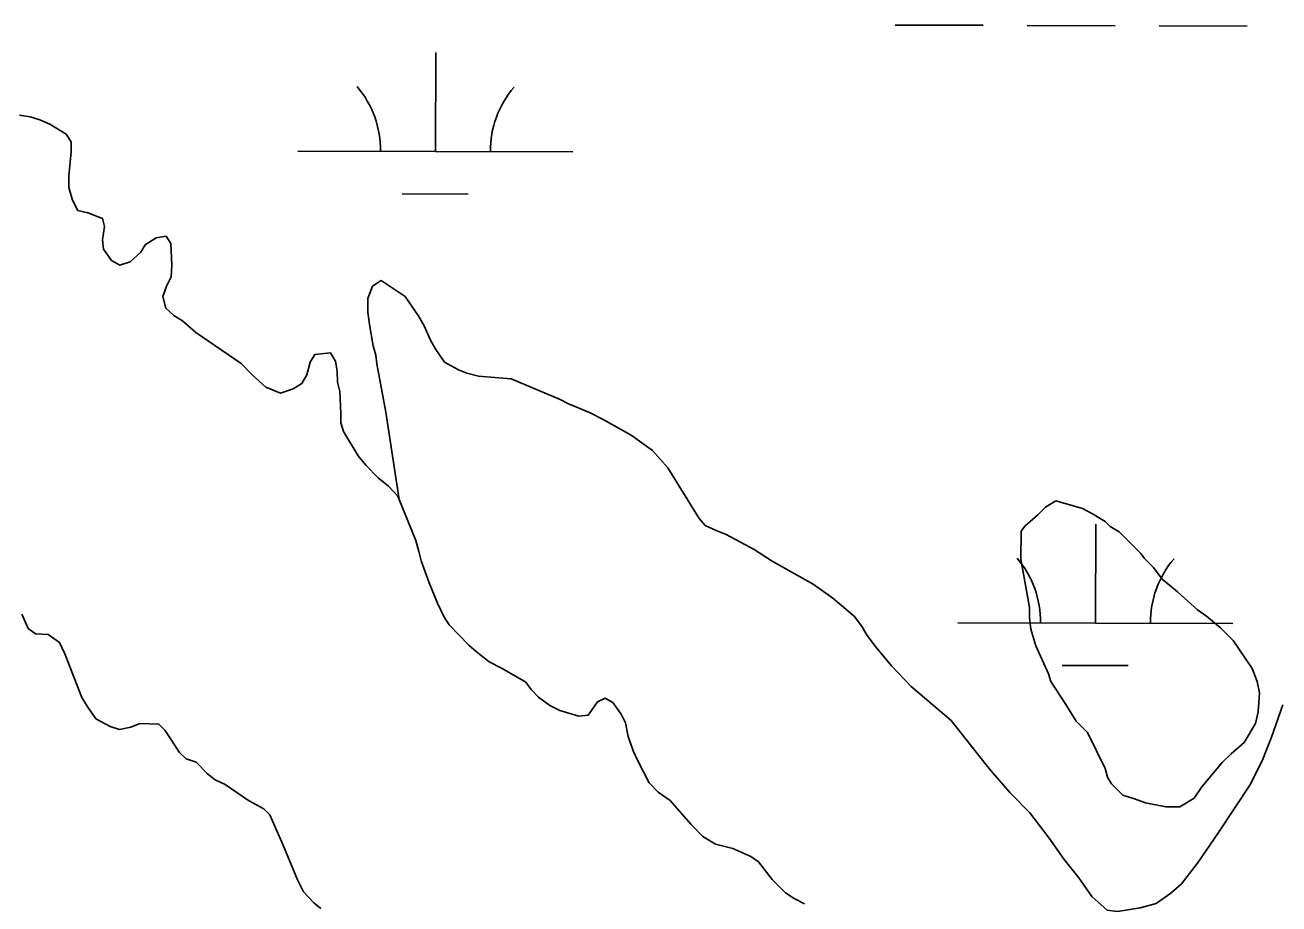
# Model space of a CAD drawing. Extents: x 3161665 to 3199565, y 885729 to 911164.
# Drawn here: x 3172689.3 to 3173145.2, y 907066.8 to 907386.3 of the extents above; entities that cross this region are included whole.
import ezdxf

# ---------------------------------------------------------------- set-up
doc = ezdxf.new("R2010")
doc.units = 0
for name, color, linetype in [('V-SITE-VEGE', 7, 'Continuous'), ('V-TOPO-SHOR', 7, 'Continuous'), ('V-WETL-SWMP', 7, 'Continuous')]:
    doc.layers.add(name, color=color, linetype=linetype)

msp = doc.modelspace()

# ---------------------------------------------------------------- linework, layer by layer
at = {"layer": 'V-SITE-VEGE'}
for p, q in [((3172691.12, 907352.91), (3172687.33, 907353.53)), ((3172694.71, 907351.89), (3172691.12, 907352.91)), ((3172698.29, 907350.28), (3172694.71, 907351.89)), ((3172704.26, 907346.65), (3172698.29, 907350.28)), ((3172706.04, 907343.85), (3172704.26, 907346.65)), ((3172705.17, 907331.48), (3172706.02, 907340.26)), ((3172706.02, 907340.26), (3172706.04, 907343.85)), ((3172705.15, 907327.29), (3172705.17, 907331.48)), ((3172706.52, 907322.69), (3172705.15, 907327.29)), ((3172708.49, 907318.89), (3172706.52, 907322.69)), ((3172712.08, 907318.07), (3172708.49, 907318.89)), ((3172717.46, 907316.04), (3172712.08, 907318.07)), ((3172717.41, 907308.26), (3172718.24, 907313.05)), ((3172718.24, 907313.05), (3172717.46, 907316.04)), ((3172736.98, 907308.95), (3172732.97, 907306.38)), ((3172740.57, 907309.53), (3172736.98, 907308.95)), ((3172742.35, 907306.92), (3172740.57, 907309.53)), ((3172717.79, 907304.86), (3172717.41, 907308.26)), ((3172720.76, 907300.66), (3172717.79, 907304.86)), ((3172731.36, 907303.79), (3172727.55, 907300.22)), ((3172732.97, 907306.38), (3172731.36, 907303.79)), ((3172742.71, 907299.14), (3172742.35, 907306.92)), ((3172723.75, 907299.05), (3172720.76, 907300.66)), ((3172727.55, 907300.22), (3172723.75, 907299.05)), ((3172740.67, 907291.37), (3172742.48, 907294.75)), ((3172742.48, 907294.75), (3172742.71, 907299.14)), ((3172739.45, 907287.58), (3172740.67, 907291.37)), ((3172740.43, 907283.39), (3172739.45, 907287.58)), ((3172743.4, 907280.77), (3172740.43, 907283.39)), ((3172746.58, 907278.76), (3172743.4, 907280.77)), ((3172751.35, 907274.54), (3172746.58, 907278.76)), ((3172767.85, 907263.28), (3172751.35, 907274.54)), ((3172772.02, 907259.06), (3172767.85, 907263.28)), ((3172793, 907263.73), (3172791.78, 907259.15)), ((3172794.62, 907266.52), (3172793, 907263.73)), ((3172800.4, 907267.09), (3172794.62, 907266.52)), ((3172802.18, 907264.08), (3172800.4, 907267.09)), ((3172802.76, 907260.49), (3172802.18, 907264.08)), ((3172776.79, 907254.64), (3172772.02, 907259.06)), ((3172791.78, 907259.15), (3172789.97, 907255.97)), ((3172802.94, 907256.49), (3172802.76, 907260.49)), ((3172782.17, 907252.42), (3172776.79, 907254.64)), ((3172786.76, 907253.99), (3172782.17, 907252.42)), ((3172789.97, 907255.97), (3172786.76, 907253.99)), ((3172803.72, 907253.1), (3172802.94, 907256.49)), ((3172804.07, 907245.11), (3172803.72, 907253.1)), ((3172804.06, 907241.72), (3172804.07, 907245.11)), ((3172805.04, 907238.52), (3172804.06, 907241.72)), ((3172810.38, 907229.71), (3172805.04, 907238.52)), ((3172813.15, 907226.31), (3172810.38, 907229.71)), ((3172817.71, 907221.69), (3172813.15, 907226.31)), ((3172821.49, 907218.67), (3172817.71, 907221.69)), ((3172824.86, 907215.06), (3172821.49, 907218.67)), ((3172825.34, 907213.75), (3172824.86, 907215.06)), ((3172831.36, 907198.86), (3172825.34, 907213.75)), ((3173064.05, 907213.35), (3173060.33, 907211.05)), ((3173073.75, 907210.51), (3173064.05, 907213.35)), ((3173057.54, 907208.29), (3173052.89, 907204.15)), ((3173060.33, 907211.05), (3173057.54, 907208.29)), ((3173077.45, 907208.64), (3173073.75, 907210.51)), ((3173082.06, 907205.84), (3173077.45, 907208.64)), ((3173052.89, 907204.15), (3173051.49, 907202.3)), ((3173083.9, 907203.98), (3173082.06, 907205.84)), ((3173087.13, 907202.11), (3173083.9, 907203.98)), ((3172832.53, 907194.86), (3172831.36, 907198.86)), ((3173051.49, 907202.3), (3173051.43, 907192.12)), ((3173094.96, 907194.19), (3173087.13, 907202.11)), ((3172833.31, 907191.46), (3172832.53, 907194.86)), ((3172836.26, 907183.47), (3172833.31, 907191.46)), ((3173051.43, 907192.12), (3173054.57, 907174.51)), ((3173096.33, 907192.34), (3173094.96, 907194.19)), ((3173099.56, 907189.08), (3173096.33, 907192.34)), ((3173102.77, 907184.89), (3173099.56, 907189.08)), ((3172839.21, 907176.07), (3172836.26, 907183.47)), ((3173108.3, 907180.23), (3173102.77, 907184.89)), ((3172841.58, 907171.26), (3172839.21, 907176.07)), ((3173115.67, 907173.71), (3173108.3, 907180.23)), ((3172688.12, 907172.12), (3172690.48, 907166.92)), ((3173054.57, 907174.51), (3173054.55, 907170.81)), ((3173118.9, 907171.38), (3173115.67, 907173.71)), ((3172843.56, 907168.26), (3172841.58, 907171.26)), ((3172850.7, 907160.83), (3172843.56, 907168.26)), ((3173054.55, 907170.81), (3173054.99, 907166.64)), ((3173123.97, 907167.18), (3173118.9, 907171.38)), ((3173128.57, 907162.53), (3173123.97, 907167.18)), ((3172690.48, 907166.92), (3172693.07, 907164.91)), ((3172693.07, 907164.91), (3172697.65, 907164.68)), ((3172697.65, 907164.68), (3172701.83, 907161.86)), ((3173054.99, 907166.64), (3173056.81, 907160.61)), ((3173135.46, 907152.31), (3173128.57, 907162.53)), ((3172701.83, 907161.86), (3172703.8, 907157.66)), ((3172853.48, 907158.42), (3172850.7, 907160.83)), ((3172858.06, 907154.81), (3172853.48, 907158.42)), ((3173056.81, 907160.61), (3173061.38, 907150.41)), ((3172703.8, 907157.66), (3172709.9, 907141.86)), ((3172862.83, 907152.38), (3172858.06, 907154.81)), ((3172871.38, 907147.35), (3172862.83, 907152.38)), ((3173061.38, 907150.41), (3173062.29, 907147.62)), ((3173137.28, 907147.67), (3173135.46, 907152.31)), ((3172873.36, 907144.74), (3172871.38, 907147.35)), ((3172875.95, 907141.93), (3172873.36, 907144.74)), ((3173062.29, 907147.62), (3173067.8, 907139.26)), ((3173138.19, 907143.5), (3173137.28, 907147.67)), ((3172709.9, 907141.86), (3172711.88, 907138.66)), ((3172880.12, 907138.92), (3172875.95, 907141.93)), ((3172897.49, 907140.22), (3172894.07, 907135.45)), ((3172900.29, 907141.6), (3172897.49, 907140.22)), ((3172903.08, 907139.99), (3172900.29, 907141.6)), ((3172906.04, 907135.78), (3172903.08, 907139.99)), ((3173137.68, 907136.56), (3173138.19, 907143.5)), ((3172711.88, 907138.66), (3172715.05, 907134.05)), ((3172883.7, 907137.1), (3172880.12, 907138.92)), ((3172890.67, 907135.07), (3172883.7, 907137.1)), ((3172894.07, 907135.45), (3172890.67, 907135.07)), ((3172907.62, 907132.58), (3172906.04, 907135.78)), ((3173067.8, 907139.26), (3173071.47, 907133.22)), ((3173136.73, 907132.4), (3173137.68, 907136.56)), ((3172715.05, 907134.05), (3172720.22, 907131.23)), ((3172720.22, 907131.23), (3172723.61, 907130.21)), ((3172723.61, 907130.21), (3172727.8, 907130.99)), ((3172727.8, 907130.99), (3172731, 907132.36)), ((3172731, 907132.36), (3172737.99, 907132.12)), ((3172737.99, 907132.12), (3172740.17, 907129.92)), ((3172908.59, 907127.58), (3172907.62, 907132.58)), ((3173071.47, 907133.22), (3173075.61, 907129.03)), ((3173132.53, 907125.48), (3173136.73, 907132.4)), ((3172740.17, 907129.92), (3172742.35, 907126.71)), ((3172742.35, 907126.71), (3172745.31, 907121.91)), ((3172910.36, 907122.38), (3172908.59, 907127.58)), ((3173075.61, 907129.03), (3173082.02, 907116.03)), ((3172745.31, 907121.91), (3172747.9, 907119.5)), ((3172911.94, 907118.98), (3172910.36, 907122.38)), ((3173127.88, 907121.33), (3173132.53, 907125.48)), ((3172747.9, 907119.5), (3172751.48, 907118.28)), ((3172751.48, 907118.28), (3172755.65, 907114.06)), ((3172916.28, 907110.78), (3172911.94, 907118.98)), ((3173117.16, 907109.36), (3173124.62, 907118.12)), ((3173124.62, 907118.12), (3173127.88, 907121.33)), ((3172755.65, 907114.06), (3172758.43, 907111.85)), ((3173082.02, 907116.03), (3173082.93, 907112.79)), ((3173082.93, 907112.79), (3173084.3, 907110.47)), ((3172758.43, 907111.85), (3172762.01, 907110.24)), ((3172762.01, 907110.24), (3172770.56, 907104.4)), ((3172919.46, 907107.37), (3172916.28, 907110.78)), ((3173084.3, 907110.47), (3173088.45, 907106.28)), ((3173114.37, 907105.21), (3173117.16, 907109.36)), ((3172770.56, 907104.4), (3172776.13, 907101.38)), ((3172923.83, 907104.35), (3172919.46, 907107.37)), ((3172931.37, 907095.72), (3172923.83, 907104.35)), ((3173088.45, 907106.28), (3173093.07, 907104.87)), ((3173093.07, 907104.87), (3173096.76, 907103.46)), ((3173096.76, 907103.46), (3173104.16, 907102.02)), ((3173109.25, 907102), (3173114.37, 907105.21)), ((3172776.13, 907101.38), (3172778.32, 907099.17)), ((3172778.32, 907099.17), (3172783.44, 907087.57)), ((3173104.16, 907102.02), (3173109.25, 907102)), ((3172935.73, 907091.31), (3172931.37, 907095.72)), ((3172940.31, 907088.49), (3172935.73, 907091.31)), ((3172783.44, 907087.57), (3172788.36, 907075.57)), ((3172946.68, 907086.86), (3172940.31, 907088.49)), ((3172953.25, 907084.03), (3172946.68, 907086.86)), ((3172956.04, 907082.02), (3172953.25, 907084.03)), ((3172960.99, 907075.6), (3172956.04, 907082.02)), ((3172788.36, 907075.57), (3172790.53, 907071.16)), ((3172965.75, 907070.79), (3172960.99, 907075.6)), ((3172790.53, 907071.16), (3172794.3, 907067.15)), ((3172794.3, 907067.15), (3172796.89, 907065.14)), ((3172968.94, 907068.77), (3172965.75, 907070.79)), ((3172972.72, 907066.76), (3172968.94, 907068.77))]:
    msp.add_line(p, q, dxfattribs=at)
at = {"layer": 'V-TOPO-SHOR'}
for points in [[(3172825.34, 907213.75), (3172824.86, 907215.06), (3172821.49, 907218.67), (3172817.71, 907221.69), (3172813.15, 907226.3), (3172810.37, 907229.71), (3172805.04, 907238.52), (3172804.06, 907241.72), (3172804.07, 907245.11), (3172803.72, 907253.1), (3172802.94, 907256.49), (3172802.76, 907260.49), (3172802.18, 907264.08), (3172800.4, 907267.09), (3172794.62, 907266.52), (3172793, 907263.73), (3172791.78, 907259.15), (3172789.97, 907255.97), (3172786.76, 907253.99), (3172782.16, 907252.42), (3172776.79, 907254.64), (3172772.02, 907259.06), (3172767.85, 907263.28), (3172751.35, 907274.54), (3172746.58, 907278.76), (3172743.4, 907280.77), (3172740.43, 907283.39), (3172739.45, 907287.58), (3172740.67, 907291.37), (3172742.48, 907294.75), (3172742.71, 907299.14), (3172742.35, 907306.92), (3172740.57, 907309.53), (3172736.98, 907308.95), (3172732.97, 907306.38), (3172731.36, 907303.79), (3172727.55, 907300.22), (3172723.75, 907299.05), (3172720.76, 907300.66), (3172717.79, 907304.86), (3172717.41, 907308.26), (3172718.24, 907313.05), (3172717.46, 907316.04), (3172712.08, 907318.07), (3172708.49, 907318.89), (3172706.52, 907322.69), (3172705.15, 907327.29), (3172705.17, 907331.48), (3172706.02, 907340.26), (3172706.04, 907343.85), (3172704.26, 907346.65), (3172698.29, 907350.28), (3172694.71, 907351.89), (3172691.12, 907352.91), (3172687.33, 907353.53)], [(3172972.72, 907066.76), (3172968.94, 907068.77), (3172965.75, 907070.79), (3172960.99, 907075.6), (3172956.04, 907082.02), (3172953.25, 907084.03), (3172946.69, 907086.86), (3172940.31, 907088.49), (3172935.73, 907091.31), (3172931.37, 907095.72), (3172923.83, 907104.35), (3172919.46, 907107.37), (3172916.28, 907110.78), (3172911.94, 907118.98), (3172910.36, 907122.38), (3172908.59, 907127.58), (3172907.62, 907132.58), (3172906.04, 907135.78), (3172903.08, 907139.99), (3172900.29, 907141.6), (3172897.49, 907140.22), (3172894.07, 907135.45), (3172890.67, 907135.07), (3172883.7, 907137.1), (3172880.12, 907138.92), (3172875.95, 907141.93), (3172873.36, 907144.74), (3172871.38, 907147.35), (3172862.83, 907152.38), (3172858.06, 907154.81), (3172853.48, 907158.42), (3172850.7, 907160.83), (3172843.56, 907168.26), (3172841.58, 907171.26), (3172839.21, 907176.07), (3172836.26, 907183.47), (3172833.31, 907191.46), (3172832.53, 907194.86), (3172831.36, 907198.86), (3172825.34, 907213.75)], [(3172688.12, 907172.12), (3172690.48, 907166.92), (3172693.07, 907164.91), (3172697.65, 907164.68), (3172701.83, 907161.86), (3172703.8, 907157.66), (3172709.9, 907141.86), (3172711.88, 907138.66), (3172715.05, 907134.05), (3172720.22, 907131.23), (3172723.61, 907130.21), (3172727.8, 907130.99), (3172731, 907132.36), (3172737.99, 907132.12), (3172740.17, 907129.92), (3172742.35, 907126.71), (3172745.31, 907121.91), (3172747.9, 907119.5), (3172751.48, 907118.28), (3172755.65, 907114.06), (3172758.43, 907111.85), (3172762.01, 907110.24), (3172770.56, 907104.4), (3172776.13, 907101.38), (3172778.32, 907099.17), (3172783.44, 907087.57), (3172788.36, 907075.57), (3172790.53, 907071.16), (3172794.3, 907067.15), (3172796.89, 907065.14)]]:
    msp.add_lwpolyline(points, dxfattribs=at)
at = {"layer": 'V-WETL-SWMP'}
for p, q in [((3173005.7, 907386.32), (3173037.7, 907386.23)), ((3173053.7, 907386.19), (3173085.7, 907386.1)), ((3173101.7, 907386.05), (3173133.7, 907385.96)), ((3172838.51, 907340.35), (3172838.61, 907376.35)), ((3172788.51, 907340.49), (3172888.51, 907340.21)), ((3172826.47, 907324.95), (3172850.46, 907324.89)), ((3173078.51, 907168.87), (3173078.61, 907204.87)), ((3173028.51, 907169.01), (3173128.51, 907168.73)), ((3173066.46, 907153.47), (3173090.46, 907153.41))]:
    msp.add_line(p, q, dxfattribs=at)
for points in [[(3172694.71, 907351.89), (3172691.12, 907352.91), (3172687.33, 907353.53)], [(3173072.44, 907076.27), (3173067.09, 907082.88), (3173061.74, 907090.7), (3173054.61, 907099.92), (3173047.46, 907107.14), (3173041.12, 907114.56), (3173038.74, 907117.37), (3173026.06, 907133.4), (3173011.56, 907145.86), (3173004.41, 907153.28), (3172998.47, 907160.5), (3172995.3, 907164.71), (3172993.72, 907167.51), (3172990.94, 907171.32), (3172983, 907177.95), (3172975.84, 907182.98), (3172960.92, 907191.44), (3172954.36, 907195.67), (3172944.21, 907201.11), (3172940.63, 907202.53), (3172936.65, 907204.35), (3172934.46, 907206.96), (3172922.99, 907225.38), (3172917.44, 907231.6), (3172909.69, 907237.23), (3172899.54, 907242.87), (3172894.76, 907245.3), (3172886.6, 907248.73), (3172883.81, 907250.15), (3172866.09, 907257.63), (3172854.13, 907258.69), (3172849.94, 907259.71), (3172846.95, 907260.93), (3172841.78, 907263.75), (3172838.42, 907268.76), (3172836.64, 907271.96), (3172834.47, 907276.96), (3172832.49, 907280.37), (3172827.54, 907287.58), (3172818.8, 907293.42), (3172815.59, 907291.44), (3172813.97, 907286.86), (3172813.94, 907281.87), (3172814.52, 907277.47), (3172815.87, 907269.68), (3172816.85, 907266.28), (3172817.23, 907263.09), (3172820.53, 907245.51), (3172825.34, 907213.75), (3172824.86, 907215.06), (3172821.49, 907218.67), (3172817.72, 907221.69), (3172813.15, 907226.3), (3172810.38, 907229.71), (3172805.04, 907238.52), (3172804.06, 907241.72), (3172804.08, 907245.11), (3172803.72, 907253.1), (3172802.94, 907256.49), (3172802.76, 907260.49), (3172802.19, 907264.08), (3172800.41, 907267.09), (3172794.62, 907266.52), (3172793, 907263.73), (3172791.78, 907259.15), (3172789.97, 907255.97), (3172786.76, 907253.99), (3172782.16, 907252.42), (3172776.79, 907254.64), (3172772.02, 907259.06), (3172767.85, 907263.28), (3172751.35, 907274.54), (3172746.59, 907278.76), (3172743.41, 907280.77), (3172740.43, 907283.39), (3172739.45, 907287.58), (3172740.67, 907291.37), (3172742.48, 907294.75), (3172742.71, 907299.14), (3172742.35, 907306.92), (3172740.57, 907309.53), (3172736.98, 907308.95), (3172732.97, 907306.38), (3172731.36, 907303.79), (3172727.55, 907300.22), (3172723.75, 907299.05), (3172720.76, 907300.66), (3172717.79, 907304.87), (3172717.41, 907308.26), (3172718.24, 907313.05), (3172717.46, 907316.04), (3172712.08, 907318.07), (3172708.49, 907318.89), (3172706.52, 907322.69), (3172705.15, 907327.29), (3172705.17, 907331.48), (3172706.02, 907340.26), (3172706.04, 907343.85), (3172704.26, 907346.65), (3172698.29, 907350.28), (3172694.71, 907351.89)], [(3172688.12, 907172.12), (3172690.48, 907166.92)], [(3172690.48, 907166.92), (3172693.07, 907164.91), (3172697.66, 907164.68), (3172701.83, 907161.86), (3172703.8, 907157.66), (3172709.9, 907141.86), (3172711.88, 907138.66), (3172715.05, 907134.05), (3172720.22, 907131.23), (3172723.61, 907130.21), (3172727.8, 907130.98), (3172731, 907132.36), (3172737.99, 907132.12), (3172740.17, 907129.92), (3172742.35, 907126.71), (3172745.31, 907121.91), (3172747.9, 907119.5), (3172751.48, 907118.28), (3172755.65, 907114.07), (3172758.43, 907111.85), (3172762.01, 907110.24), (3172770.56, 907104.4), (3172776.13, 907101.38), (3172778.32, 907099.17), (3172783.44, 907087.57), (3172788.36, 907075.57), (3172790.53, 907071.16), (3172794.3, 907067.15), (3172796.89, 907065.14)], [(3173146.63, 907139.12), (3173142.57, 907127.37), (3173139.33, 907119.4), (3173134.89, 907110.25), (3173123.22, 907092.75), (3173115.58, 907081.62), (3173109.75, 907074.06), (3173105.93, 907070.69), (3173100.53, 907066.93), (3173094.73, 907065.37), (3173086.54, 907064.02), (3173082.75, 907064.44), (3173077.19, 907069.46), (3173072.44, 907076.27)]]:
    msp.add_lwpolyline(points, dxfattribs=at)
for centre, start, end in [((3172783.27, 907340.98), 359.0698, 40.6135), ((3172893.75, 907340.67), 139.0698, 180.6135), ((3173023.27, 907169.5), 359.0698, 40.6135), ((3173133.75, 907169.19), 139.0698, 180.6135)]:
    msp.add_arc(centre, 35.25, start, end, dxfattribs=at)

doc.saveas('drawing.dxf')
